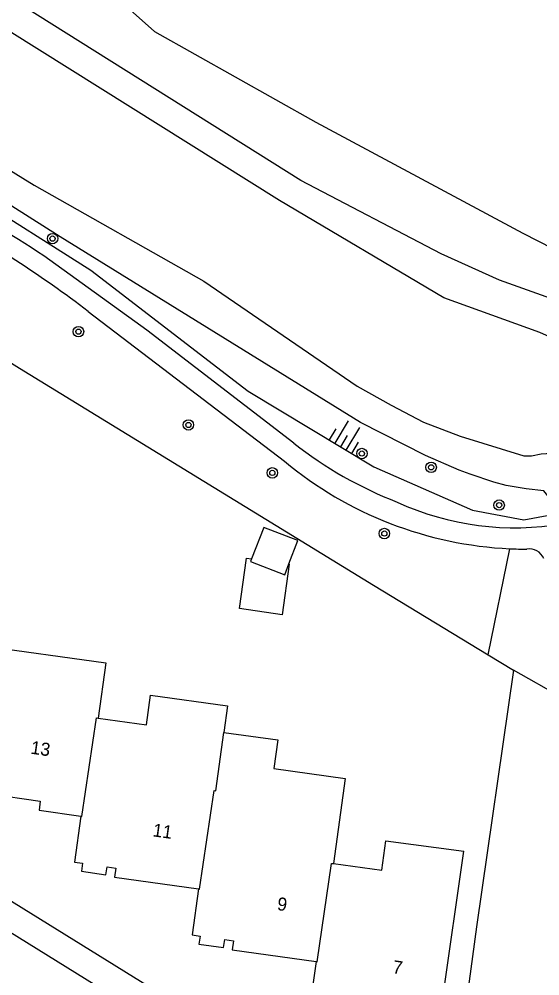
# Model space of a CAD drawing. Extents: x 128000 to 131008, y 398996 to 402500.
# Drawn here: x 128527.8 to 128567.7, y 400217.7 to 400291 of the extents above; entities that cross this region are included whole.
import ezdxf

# ---------------------------------------------------------------- set-up
doc = ezdxf.new("R2010")
doc.units = 0
for name, color, linetype in [('gg-afsc-erfafscheiding', 7, 'Continuous'), ('gg-afsc-hekwerk', 7, 'Continuous'), ('gg-anno-huisnummerreeks BGT', 7, 'Continuous'), ('gg-bbg-gedigitaliseerde bebouwing', 7, 'Continuous'), ('gg-bbg-gedigitaliseerde bijgebouw', 7, 'Continuous'), ('gg-bbg-hoofdgebouw', 7, 'Continuous'), ('gg-bbg-luifel en loopbrug', 7, 'Continuous'), ('gg-bbg-tussenscheiding', 7, 'Continuous'), ('gg-knt-BGT kruinlijn', 7, 'Continuous'), ('gg-knt-verharding', 7, 'Continuous'), ('gg-kntw-beschoeiing', 7, 'Continuous'), ('gg-kntw-bovenkant insteek waterloop', 7, 'Continuous'), ('gt-grn-groengrens', 7, 'Continuous'), ('gt-symb-boom', 7, 'Continuous'), ('gt-symb-talud symbool', 7, 'Continuous')]:
    doc.layers.add(name, color=color, linetype=linetype)

# ---------------------------------------------------------------- blocks, each defined once
blk = doc.blocks.new('gt0-TALUD_1')
at = {"layer": 'gt-symb-talud symbool'}
for p, q in [((-1, -1), (-1, 0)), ((-0.5, -2), (-0.5, 0)), ((0.5, -2), (0.5, 0)), ((1, -1), (1, 0)), ((0, -1), (0, 0))]:
    blk.add_line(p, q, dxfattribs=at)
blk = doc.blocks.new('gt0-BOOM')
at = {"layer": 'gt-symb-boom'}
for radius in [0.4, 0.2]:
    blk.add_circle((0, 0), radius, dxfattribs=at)

msp = doc.modelspace()

# ---------------------------------------------------------------- linework, layer by layer
at = {"layer": 'gg-afsc-erfafscheiding'}
msp.add_line((128527.84, 400264.26), (128554.953, 400247.633), dxfattribs=at)
at = {"layer": 'gg-afsc-hekwerk'}
for p, q in [((128554.953, 400247.633), (128563.736, 400242.298)), ((128563.736, 400242.298), (128565.676, 400241.119))]:
    msp.add_line(p, q, dxfattribs=at)
for points in [[(128505.482, 400254.367), (128508.554, 400276.271), (128527.84, 400264.26)], [(128565.676, 400241.119), (128562.848, 400221.458), (128561.677, 400212.745), (128560.662, 400212.99)]]:
    msp.add_lwpolyline(points, dxfattribs=at)
at = {"layer": 'gg-bbg-gedigitaliseerde bebouwing'}
for points in [[(128524.843, 400243.014), (128534.453, 400241.676), (128533.862, 400237.439)], [(128533.862, 400237.439), (128537.573, 400236.923), (128537.889, 400239.201), (128543.779, 400238.382), (128543.495, 400236.342)], [(128543.495, 400236.342), (128547.639, 400235.765), (128547.334, 400233.572)], [(128547.334, 400233.572), (128552.79, 400232.815), (128551.883, 400226.293)], [(128551.883, 400226.293), (128555.593, 400225.778), (128555.908, 400228.048), (128561.868, 400227.233)]]:
    msp.add_lwpolyline(points, dxfattribs=at)
at = {"layer": 'gg-bbg-gedigitaliseerde bijgebouw'}
msp.add_line((128546.566, 400252.052), (128545.627, 400249.644), dxfattribs=at)
for points in [[(128548.478, 400249.249), (128549.174, 400251.036), (128546.566, 400252.052)], [(128545.627, 400249.644), (128545.549, 400249.443), (128548.158, 400248.427), (128548.478, 400249.249)]]:
    msp.add_lwpolyline(points, dxfattribs=at)
at = {"layer": 'gg-bbg-hoofdgebouw'}
msp.add_line((128559.866, 400213.182), (128561.868, 400227.233), dxfattribs=at)
for points in [[(128525.538, 400231.626), (128529.438, 400231.072), (128529.353, 400230.38), (128532.539, 400229.923)], [(128532.539, 400229.923), (128532.046, 400226.407), (128532.67, 400226.317)], [(128532.67, 400226.317), (128532.581, 400225.703), (128534.462, 400225.432), (128534.55, 400226.046)], [(128534.55, 400226.046), (128535.215, 400225.95), (128535.12, 400225.257), (128541.559, 400224.357)], [(128541.559, 400224.357), (128541.057, 400220.829), (128541.681, 400220.739)], [(128541.681, 400220.739), (128541.592, 400220.125), (128543.473, 400219.854), (128543.561, 400220.468)], [(128543.561, 400220.468), (128544.226, 400220.372), (128544.131, 400219.679), (128550.559, 400218.79)], [(128550.559, 400218.79), (128550.069, 400215.243), (128550.693, 400215.157)]]:
    msp.add_lwpolyline(points, dxfattribs=at)
at = {"layer": 'gg-bbg-luifel en loopbrug'}
msp.add_line((128548.512, 400249.244), (128548.478, 400249.249), dxfattribs=at)
msp.add_lwpolyline([(128548.512, 400249.244), (128547.96, 400245.364), (128544.687, 400245.83), (128545.238, 400249.698), (128545.627, 400249.644)], dxfattribs=at)
at = {"layer": 'gg-bbg-tussenscheiding'}
for points in [[(128532.539, 400229.923), (128532.616, 400229.911), (128533.733, 400237.457), (128533.862, 400237.439)], [(128541.559, 400224.357), (128541.64, 400224.346), (128542.745, 400231.897), (128542.874, 400231.879), (128543.495, 400236.342)], [(128550.559, 400218.79), (128550.641, 400218.777), (128551.754, 400226.311), (128551.883, 400226.293)]]:
    msp.add_lwpolyline(points, dxfattribs=at)
at = {"layer": 'gg-knt-BGT kruinlijn'}
msp.add_lwpolyline([(128451.83, 400320.187), (128453.223, 400318.774), (128457.426, 400315.909), (128472.982, 400308.113), (128481.591, 400303.091), (128494.022, 400294.497), (128506.078, 400287.479), (128524.016, 400277.63), (128533.299, 400271.763), (128545.356, 400262.483), (128554.991, 400256.691), (128562.542, 400253.368), (128566.476, 400252.628), (128569.351, 400253.172), (128568.003, 400254.848)], dxfattribs=at)
at = {"layer": 'gg-knt-verharding'}
for p, q in [((128533.115, 400268.602), (128548.142, 400257.123)), ((128559.335, 400203.508), (128503.07, 400238.328)), ((128512.785, 400229.925), (128558.844, 400201.417))]:
    msp.add_line(p, q, dxfattribs=at)
msp.add_lwpolyline([(128548.861, 400258.505), (128537.586, 400267.161), (128529.715, 400272.858)], dxfattribs=at)
for centre, radius, start, end in [((128435.705, 400128.434), 172.326, 56.9385, 63.13531), ((128476.937, 400194.44), 93.038, 52.85587, 61.20072), ((128567.919, 400282.73), 30.823, 231.80755, 248.79479), ((128566.765, 400279.491), 29.106, 230.2205, 267.32782), ((128565.724, 400273.361), 21.337, 245.18705, 280.14709), ((128566.819, 400282.273), 31.888, 267.46453, 269.78863), ((128566.892, 400249.182), 1.219, 23.58563, 99.02172)]:
    msp.add_arc(centre, radius, start, end, dxfattribs=at)
at = {"layer": 'gg-kntw-beschoeiing'}
for points in [[(128570.658, 400265.214), (128570.042, 400265.819), (128569.466, 400266.198), (128567.699, 400266.986), (128560.35, 400269.64), (128547.77, 400277.094), (128513.296, 400298.712), (128438.534, 400344.631), (128418.073, 400357.106), (128400.979, 400368.064), (128396.621, 400370.528), (128393.807, 400372.04), (128391.213, 400373.219), (128389.225, 400374.062), (128386.241, 400374.967), (128376.793, 400377.96), (128339.168, 400390.211), (128332.042, 400392.803), (128328.547, 400394.789)], [(128454.669, 400324.741), (128505.565, 400292.755), (128528.979, 400278.268), (128541.967, 400270.928), (128553.711, 400262.871), (128556.305, 400261.413), (128558.789, 400260.122), (128561.607, 400259.051), (128566.471, 400257.522), (128567.05, 400257.533), (128567.802, 400257.679), (128568.201, 400257.705), (128568.57, 400257.804)]]:
    msp.add_lwpolyline(points, dxfattribs=at)
at = {"layer": 'gg-kntw-bovenkant insteek waterloop'}
for points in [[(128568.003, 400254.848), (128566.647, 400255.001), (128565.125, 400255.256), (128564.173, 400255.519), (128562.36, 400256.123), (128561.532, 400256.444), (128558.937, 400257.569), (128553.968, 400260.096), (128530.965, 400274.323), (128499.305, 400294.426), (128465.6, 400315.208), (128453.548, 400322.943)], [(128571.584, 400268.175), (128568.547, 400269.58), (128564.623, 400270.992), (128560.15, 400273.017), (128549.386, 400278.63), (128511.216, 400302.6), (128498.529, 400310.48)]]:
    msp.add_lwpolyline(points, dxfattribs=at)
at = {"layer": 'gt-grn-groengrens'}
for p, q in [((128563.736, 400242.298), (128565.408, 400250.417)), ((128574.068, 400236.378), (128565.676, 400241.119))]:
    msp.add_line(p, q, dxfattribs=at)
msp.add_lwpolyline([(128500.907, 400317.964), (128510.716, 400314.74), (128520.67, 400307.684), (128527.721, 400299.383), (128538.194, 400290.044), (128550.533, 400283.092), (128566.398, 400274.583), (128572.19, 400271.623)], dxfattribs=at)

# ---------------------------------------------------------------- block references
at = {"layer": 'gt-symb-boom'}
for p in [(128530.376, 400274.179), (128532.359, 400267.05), (128540.784, 400259.901), (128554.072, 400257.71), (128547.209, 400256.229), (128559.374, 400256.654), (128564.583, 400253.759), (128555.791, 400251.581)]:
    msp.add_blockref('gt0-BOOM', p, dxfattribs=at)
at = {"layer": 'gt-symb-talud symbool', "xscale": 1.0001799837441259, "yscale": 1.0001799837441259, "rotation": 149.07554097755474}
msp.add_blockref('gt0-TALUD_1', (128552.423, 400258.236), dxfattribs=at)

# ---------------------------------------------------------------- texts
at = {"layer": 'gg-anno-huisnummerreeks BGT'}
for s, rotation, p in [('13', 351.9, (128528.653, 400234.718)), ('11', 352.1, (128538.003, 400228.388)), ('9', 352.1, (128547.533, 400222.742)), ('7', 352.1, (128556.382, 400217.903))]:
    msp.add_text(s, height=1, rotation=rotation, dxfattribs=at).set_placement(p)

doc.saveas('drawing.dxf')
